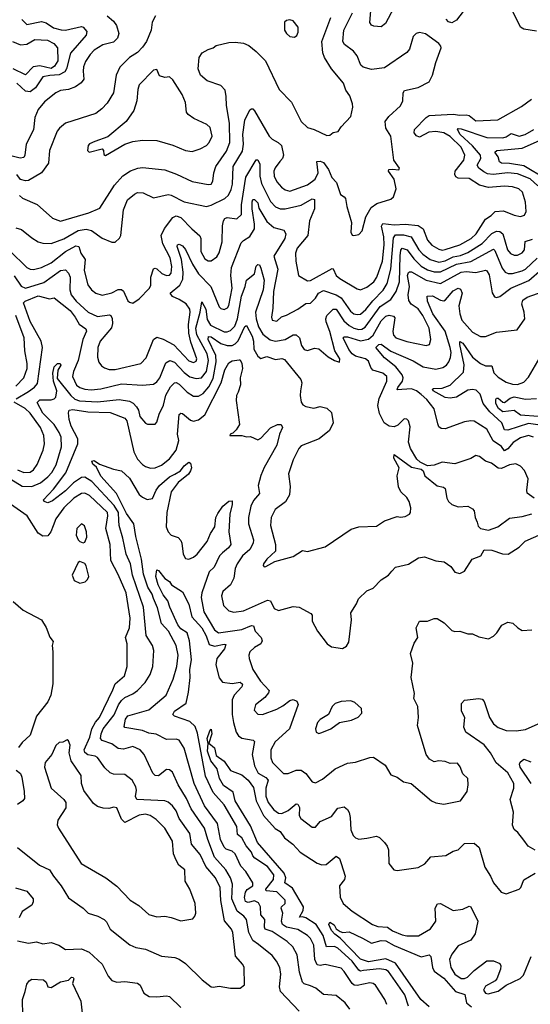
# Model space of a CAD drawing. Extents: x 1678759 to 1859541, y 384609 to 522867.
# Tile 279 of 466: x 1752360 to 1755545, y 501506 to 507651. Entities that reach past the tile are written whole.
import ezdxf

# ---------------------------------------------------------------- set-up
doc = ezdxf.new("R2010")
doc.units = 0

msp = doc.modelspace()

# ---------------------------------------------------------------- linework, layer by layer
at = {"layer": '0CON20XD'}
for points in [[(1754694.5, 507725), (1754642.9, 507627.1), (1754615, 507607.5), (1754570, 507610), (1754555, 507616.7), (1754543.5, 507633.5), (1754557.2, 507782.8)], [(1752905, 507675.4), (1752945, 507641.5), (1752964.1, 507615), (1752978, 507565), (1752970.4, 507535), (1752945, 507510.3), (1752878.8, 507495), (1752825, 507461.4), (1752798.9, 507435), (1752769.2, 507390.8), (1752756.8, 507356.8), (1752755, 507330), (1752759.8, 507280.2), (1752743.4, 507256.6), (1752707.4, 507232.6), (1752665, 507215.6), (1752615, 507210), (1752584.7, 507195.3), (1752515, 507138.5), (1752475, 507091.4), (1752455, 507040), (1752445.3, 506964.7), (1752399.1, 506875), (1752391.4, 506805), (1752385, 506791.5), (1752363.3, 506786.7), (1752295, 506804.2)], [(1752335, 506352.1), (1752370.9, 506340.9), (1752435, 506288.9), (1752475, 506264.5), (1752505, 506255.5), (1752555, 506254.6), (1752635, 506283.4), (1752725, 506334.8), (1752773.8, 506343.8), (1752807.1, 506335), (1752875, 506288.1), (1752935, 506262), (1752955, 506262.5), (1752981.7, 506288.3), (1752990, 506305), (1753006.6, 506465), (1753032.7, 506527.3), (1753075, 506563.1), (1753095, 506572.2), (1753129.6, 506569.6), (1753195, 506538.9), (1753285, 506559.7), (1753305, 506555.9), (1753385, 506513.6), (1753525, 506484.6), (1753555, 506493.3), (1753638.5, 506535), (1753663, 506557), (1753678.5, 506591.5), (1753686.9, 506625), (1753691.5, 506735), (1753749.3, 506830.7), (1753756.5, 506873.5), (1753752.7, 506935), (1753765.3, 507024.7), (1753795, 507089.2), (1753805, 507095.5), (1753815, 507094.2), (1753825, 507082), (1753915.3, 506925), (1753935, 506905.9), (1753973.3, 506885), (1753992.1, 506865), (1754004.6, 506805), (1753998.8, 506785), (1753983.6, 506766.4), (1753952.8, 506727.2), (1753945.8, 506705), (1753946.5, 506675), (1753965, 506638.5), (1753992.1, 506605), (1754015, 506588.5), (1754045, 506582), (1754155, 506620), (1754203.6, 506655), (1754221.3, 506695), (1754214.5, 506765.5), (1754235, 506768.9), (1754255, 506760.5), (1754286.1, 506716.1), (1754307.1, 506667.1), (1754336.2, 506635), (1754360.6, 506560.6), (1754385, 506546.2), (1754391.4, 506535), (1754400, 506485), (1754430, 506385), (1754426, 506325), (1754435, 506306.7), (1754445, 506303.8), (1754475, 506311.2), (1754496.4, 506333.6), (1754518.6, 506421.4), (1754551.5, 506478.5), (1754586.9, 506503.1), (1754675, 506531.2), (1754691.2, 506545), (1754707.5, 506595), (1754696.2, 506655), (1754660, 506705), (1754663, 506717), (1754685, 506718.9), (1754725, 506714.2), (1754730, 506725), (1754693.1, 506775), (1754674.6, 506924.6), (1754643.8, 506975), (1754639.1, 507015), (1754662.7, 507047.3), (1754736.2, 507113.8), (1754750, 507145), (1754752, 507195), (1754760.6, 507209.4), (1754845, 507227.1), (1754915, 507264), (1754934.5, 507305), (1754955.4, 507384.6), (1754990, 507475), (1754988, 507485), (1754975, 507502), (1754892.1, 507562.1), (1754855, 507570.8), (1754833.3, 507565), (1754815, 507546.7), (1754792.5, 507467.5), (1754775, 507446.7), (1754635, 507351.1), (1754555, 507341.1), (1754502, 507355), (1754488.2, 507368.2), (1754465.4, 507425), (1754442.5, 507455), (1754386.1, 507496.1), (1754375.9, 507515), (1754382.9, 507585), (1754436.7, 507695)], [(1753206.5, 507675), (1753185.6, 507635), (1753180.5, 507585), (1753150.5, 507515), (1753125, 507479.5), (1753095, 507446.4), (1753045.2, 507414.8), (1752985, 507355.7), (1752962.1, 507305), (1752944.5, 507195), (1752905, 507130.6), (1752872.2, 507095), (1752835, 507066.5), (1752645, 507004.5), (1752607.8, 506975), (1752594.2, 506955.7), (1752546, 506835), (1752538.5, 506755), (1752495, 506695.5), (1752415, 506647.1), (1752395, 506645.7), (1752364.4, 506654.4), (1752341.4, 506685)], [(1755127.1, 507702.9), (1755085, 507648.2), (1755055, 507632.1), (1755035, 507638.2), (1755019.6, 507655)], [(1755585, 507578.9), (1755505, 507592.5), (1755485, 507604.5), (1755435, 507706.9)], [(1752372.6, 507652.6), (1752405, 507622.1), (1752495, 507640.5), (1752525, 507631.9), (1752570.3, 507600.3), (1752618, 507588), (1752645, 507585.9), (1752745, 507608.1), (1752754.8, 507604.8), (1752777.9, 507577.9), (1752773.4, 507555), (1752677.4, 507442.6), (1752651.3, 507345), (1752640.5, 507325), (1752605, 507306.4), (1752547.6, 507302.4), (1752505, 507294), (1752458.8, 507225), (1752425, 507200.8), (1752395.8, 507205.8), (1752342.5, 507255)], [(1752615, 506394.6), (1752792, 506445), (1752860.6, 506475), (1752952, 506618), (1753003.2, 506676.8), (1753051.2, 506708.8), (1753095.9, 506724.1), (1753125, 506728.2), (1753265, 506714.6), (1753337.8, 506687.8), (1753435, 506640.9), (1753535, 506621.9), (1753555, 506624.3), (1753565, 506642.5), (1753570.4, 506695), (1753582.7, 506735), (1753649.5, 506830.5), (1753671.5, 506885), (1753668.9, 507005), (1753648.9, 507115), (1753648.5, 507171.5), (1753640.7, 507210.7), (1753615, 507240), (1753529.8, 507269.8), (1753486.9, 507305), (1753472.2, 507345), (1753480, 507415), (1753498.8, 507445), (1753534.6, 507465.4), (1753566.2, 507475), (1753585, 507489.2), (1753665, 507508.5), (1753705, 507511.5), (1753755, 507504), (1753789.3, 507489.3), (1753835, 507453.6), (1753892.5, 507395), (1753979.2, 507215), (1754055, 507135.8), (1754115.6, 507015), (1754155, 506978.5), (1754196.1, 506966.1), (1754275, 506928.6), (1754295, 506930.8), (1754315, 506948), (1754345.7, 506954.3), (1754365, 506983.3), (1754425, 507046.7), (1754437.8, 507105), (1754436.2, 507126.2), (1754419.4, 507175), (1754395, 507211.2), (1754379.4, 507255), (1754305, 507344.3), (1754261.8, 507415), (1754250.7, 507445), (1754244.7, 507515), (1754300, 507665)], [(1754075, 507542.5), (1754088.3, 507551.7), (1754097.3, 507572.7), (1754097.1, 507605), (1754065, 507643.8), (1754045, 507650), (1754025, 507646), (1754011.2, 507635), (1754011.2, 507585), (1754023.3, 507565), (1754045, 507546.2), (1754075, 507542.5)], [(1752315.5, 507515), (1752364.8, 507494.8), (1752405, 507497.6), (1752455, 507528), (1752532.8, 507522.8), (1752571.8, 507501.8), (1752595.6, 507475), (1752598.3, 507395), (1752577.8, 507362.2), (1752555, 507346.9), (1752485, 507363.3), (1752443.1, 507356.9), (1752395, 507306.1), (1752319.7, 507345)], [(1752895, 506803.3), (1753015, 506874.4), (1753065, 506890.6), (1753125, 506900), (1753215, 506896.5), (1753315, 506867.8), (1753395, 506834.4), (1753435, 506828.1), (1753485, 506844.4), (1753525, 506866.9), (1753541.1, 506885), (1753560, 506925), (1753547.6, 506977.6), (1753526.8, 506996.8), (1753445.4, 507035.4), (1753410.4, 507060.4), (1753401.1, 507075), (1753393.3, 507135), (1753373.8, 507185), (1753315.3, 507275.3), (1753295, 507294.2), (1753265, 507290), (1753231.7, 507301.7), (1753215, 507340), (1753195, 507335.8), (1753105.5, 507245), (1753097.1, 507215), (1753091.1, 507145), (1753071.2, 507085), (1753023.1, 507015), (1752909.6, 506920.4), (1752828.3, 506891.7), (1752795, 506875.7), (1752786, 506865), (1752782, 506835), (1752793.3, 506825), (1752875, 506846.2), (1752883.3, 506835), (1752885, 506810), (1752895, 506803.3)], [(1754167.9, 506395), (1754158.2, 506305), (1754090.7, 506225), (1754079.6, 506195), (1754081.8, 506145), (1754100, 506055), (1754155, 506021.8), (1754174, 506024), (1754308.2, 506098.2), (1754315, 506095.8), (1754335, 506055.6), (1754356.1, 506036.1), (1754465, 505970.6), (1754485, 505964.4), (1754525, 505981.8), (1754569.2, 506015), (1754587, 506045), (1754622.5, 506145), (1754633.4, 506246.6), (1754631.4, 506295), (1754616.6, 506363.4), (1754625, 506380), (1754695, 506371.3), (1754765, 506375.3), (1754846.8, 506366.8), (1754876, 506346), (1754904.4, 506274.4), (1754931.2, 506245), (1754975, 506219.1), (1754995, 506213.2), (1755015, 506216.9), (1755105, 506246.6), (1755176.1, 506285), (1755207.1, 506315), (1755265, 506406.9), (1755301.9, 506428.1), (1755326.1, 506453.9), (1755378.5, 506458.5), (1755445, 506431.9), (1755485, 506422.9), (1755508.7, 506431.3), (1755520, 506455), (1755515, 506512.5), (1755496.5, 506575), (1755474.7, 506594.7), (1755435, 506607.6), (1755385, 506611.2), (1755285, 506603.6), (1755229.1, 506619.1), (1755165, 506660.8), (1755095, 506662.8), (1755080.1, 506670.1), (1755073.9, 506685), (1755076.5, 506705), (1755131.2, 506775), (1755136.6, 506805), (1755114.7, 506855), (1755045, 506921.6), (1755005, 506944.4), (1754955, 506954.4), (1754911.7, 506948.3), (1754855, 506917.9), (1754835, 506925.6), (1754821.5, 506945), (1754823.3, 506965), (1754895, 507040), (1754915, 507053.4), (1755065, 507061.7), (1755105, 507054.8), (1755145, 507057.1), (1755165, 507052.5), (1755205, 507020.3), (1755343.3, 507026.7), (1755490.9, 507109.1), (1755552.2, 507155)], [(1755591.8, 506615), (1755545, 506658.2), (1755465, 506689.8), (1755405.7, 506695.7), (1755314, 506684), (1755278.8, 506688.8), (1755255, 506701.1), (1755224.6, 506725), (1755213.6, 506743.6), (1755237.2, 506785), (1755235.3, 506805), (1755185, 506863.4), (1755107.1, 506935), (1755090.9, 506965), (1755095, 506972.5), (1755115, 506969.4), (1755275, 506915.2), (1755375, 506914.4), (1755395, 506919.4), (1755425, 506940), (1755475, 506924.8), (1755514.4, 506935), (1755566.7, 506965)], [(1755645, 506655.2), (1755505, 506738.3), (1755416.2, 506753.8), (1755365, 506755.5), (1755352.5, 506765), (1755343.9, 506795), (1755323.3, 506825), (1755337.5, 506835), (1755495, 506848.5), (1755602.2, 506897.8)], [(1752299.1, 506209.1), (1752405, 506103.8), (1752425, 506093.2), (1752445, 506092), (1752495, 506105.3), (1752555, 506134.3), (1752644.6, 506205.4), (1752709.7, 506240.3), (1752729.2, 506235), (1752740.8, 506195), (1752768, 506155), (1752762, 506085), (1752785, 505996.2), (1752808.1, 505965), (1752835, 505944.5), (1752875, 505932.2), (1752934.1, 505945.9), (1752975, 505967.1), (1752995, 505966.5), (1753006.5, 505956.5), (1753035, 505897.5), (1753045, 505887.5), (1753065, 505881.4), (1753105, 505909.2), (1753170.5, 505975), (1753177.3, 505995), (1753176.8, 506045), (1753195, 506096), (1753205, 506100.8), (1753215, 506095.8), (1753246.6, 506066.6), (1753275, 506053.8), (1753293.8, 506056.2), (1753305, 506070), (1753308.7, 506111.3), (1753298, 506165), (1753251.7, 506251.7), (1753242, 506305), (1753262.5, 506347.5), (1753315, 506416.4), (1753335, 506426.2), (1753365, 506417.5), (1753432.9, 506345), (1753483.1, 506303.1), (1753489.3, 506285), (1753490, 506205), (1753515, 506158.6), (1753535, 506145.7), (1753555, 506145.7), (1753589.2, 506170.8), (1753603.8, 506196.2), (1753622.1, 506265), (1753624, 506365), (1753630.8, 506395), (1753640.4, 506409.6), (1753655, 506417.3), (1753715, 506408.8), (1753742.5, 506435), (1753743.4, 506495), (1753771, 506669), (1753835, 506776), (1753845, 506776), (1753858.7, 506748.7), (1753858, 506675), (1753869.3, 506629.3), (1753925, 506517.1), (1753955, 506483.9), (1753985, 506470.9), (1754015, 506470.6), (1754116, 506494), (1754185, 506533.3), (1754198.2, 506528.2), (1754198.8, 506471.2), (1754167.9, 506395)], [(1752325, 506051.8), (1752368.3, 505988.3), (1752396.2, 505976.2), (1752509.2, 506010.8), (1752615, 506085.9), (1752645, 506090.9), (1752665, 506068.2), (1752675.2, 506045.2), (1752671.9, 505965), (1752681, 505935), (1752712.5, 505895), (1752785.9, 505825.9), (1752845, 505797.8), (1752919.7, 505809.7), (1752928.2, 505805), (1752936.2, 505786.2), (1752939.2, 505755), (1752932.6, 505727.4), (1752862.5, 505645), (1752846.8, 505605), (1752845.3, 505545), (1752853.5, 505513.5), (1752870.2, 505490.2), (1752888.3, 505478.3), (1752918.7, 505468.7), (1752955, 505468.1), (1753115, 505505.4), (1753149.4, 505540.6), (1753195, 505654.2), (1753215, 505669.1), (1753255, 505657.8), (1753321.2, 505621.2), (1753415, 505521.1), (1753445, 505512.5), (1753460.3, 505519.7), (1753464.6, 505535), (1753427.7, 505637.7), (1753414.2, 505695), (1753412, 505748), (1753424, 505825), (1753422, 505845), (1753397.9, 505877.9), (1753355.4, 505905), (1753313.6, 505923.6), (1753297.5, 505945), (1753358.5, 505995), (1753377.8, 506032.2), (1753380.2, 506075), (1753369.3, 506155), (1753341.1, 506235), (1753343.2, 506246.8), (1753355, 506250), (1753375, 506239.1), (1753395, 506216.5), (1753436.9, 506125), (1753474.9, 506064.9), (1753551.3, 505985), (1753605, 505858.1), (1753615, 505847.8), (1753635, 505842.1), (1753656.9, 505853.1), (1753665, 505868), (1753686.3, 505975), (1753677.2, 506055), (1753680.8, 506105), (1753741.5, 506258.5), (1753755.9, 506274.1), (1753795, 506297.5), (1753824.3, 506345), (1753825.2, 506375), (1753809.7, 506470.3), (1753809.5, 506515), (1753815, 506529.5), (1753825, 506530), (1753845, 506507.5), (1753852.2, 506475), (1753901.9, 506391.9), (1753945, 506354.1), (1754007.5, 506337.5), (1754020, 506315), (1754013.2, 506285), (1753944.7, 506175.3), (1753969.4, 506095), (1753942.5, 505955), (1753939.3, 505850.7), (1753930.5, 505795), (1753935.6, 505775.6), (1753965, 505770.6), (1753993.2, 505796.8), (1754025, 505806.7), (1754095, 505845.4), (1754145, 505880.8), (1754175, 505881.8), (1754205, 505913.1), (1754224.8, 505945.2), (1754255, 505960.3), (1754333.2, 505933.2), (1754364.7, 505915), (1754422.6, 505832.6), (1754445, 505814.7), (1754465, 505810.3), (1754485, 505813.8), (1754518.3, 505841.7), (1754562.7, 505897.3), (1754627.2, 505962.8), (1754652.7, 506005), (1754675.8, 506094.2), (1754691, 506289), (1754705, 506309.3), (1754755, 506307.5), (1754802.1, 506295), (1754849.5, 506215), (1754875, 506187.8), (1754921.5, 506155), (1754975, 506137.3), (1755015, 506145.4), (1755065, 506170.9), (1755110.5, 506179.5), (1755155, 506199.2), (1755245, 506255.2), (1755305, 506316.4), (1755335, 506331.8), (1755355, 506329.8), (1755374.2, 506315), (1755403.4, 506215), (1755422.8, 506192.8), (1755445, 506182.3), (1755465, 506181.1), (1755495, 506196.4), (1755509.3, 506215), (1755513.1, 506266.9), (1755558.3, 506281.7)], [(1752357.5, 506555), (1752376.4, 506536.4), (1752467.6, 506497.6), (1752565, 506411.8), (1752615, 506394.6)], [(1752337.3, 505285), (1752415, 505330.6), (1752452.1, 505357.9), (1752469.7, 505380.3), (1752502.7, 505605), (1752493.3, 505645), (1752425, 505768.2), (1752383.1, 505885), (1752392.9, 505895), (1752475, 505928.5), (1752545, 505909.4), (1752575, 505915.6), (1752675, 505836.7), (1752705, 505793.9), (1752731.7, 505751.7), (1752772.7, 505722.7), (1752776.6, 505706.6), (1752754.3, 505655), (1752724.3, 505525), (1752695.3, 505455), (1752689.6, 505425), (1752715, 505370.7), (1752735, 505355.8), (1752765, 505345.7), (1752805, 505341.9), (1752865, 505346.5), (1752995, 505378.1), (1753125, 505370.3), (1753195, 505376.8), (1753215, 505390), (1753233.4, 505415), (1753271.3, 505508.7), (1753295.4, 505524.6), (1753325, 505514.2), (1753385, 505449.3), (1753421.8, 505421.8), (1753461.3, 505411.3), (1753493.5, 505416.5), (1753526.1, 505455), (1753537.9, 505525), (1753530.1, 505565), (1753491.9, 505635), (1753464.9, 505684.9), (1753459.2, 505725), (1753486.1, 505825), (1753495, 505890), (1753521.9, 505845), (1753529.9, 505779.9), (1753549.7, 505745), (1753635, 505703.4), (1753655, 505702.7), (1753675, 505710.9), (1753701.6, 505738.4), (1753719.1, 505785), (1753744.1, 505925.9), (1753767.4, 505985), (1753775.2, 506024.8), (1753823.9, 506065), (1753835, 506113.8), (1753845, 506123.1), (1753855, 506120.8), (1753865, 506101.4), (1753885.2, 506025), (1753877.7, 505965), (1753830.7, 505825), (1753834.1, 505785), (1753850.2, 505735), (1753877.5, 505687.5), (1753922.7, 505652.7), (1753955, 505645.6), (1754015.5, 505655), (1754065, 505684.1), (1754085, 505683.3), (1754105.2, 505665.2), (1754118, 505618), (1754135, 505592.2), (1754155, 505587.5), (1754199.8, 505600.2), (1754225, 505597.8), (1754285, 505546.2), (1754323.2, 505523.2), (1754355.7, 505514.3), (1754356.4, 505535), (1754325.5, 505585.5), (1754293.9, 505705), (1754271.2, 505765), (1754269, 505785), (1754275.2, 505804.8), (1754315, 505845.4), (1754335, 505845.4), (1754382.4, 505772.4), (1754415, 505743), (1754445, 505725.2), (1754475, 505716.8), (1754495, 505718.9), (1754515, 505731.6), (1754608.5, 505861.5), (1754674.8, 505905.1), (1754708.3, 505955), (1754728.3, 506015), (1754733.2, 506176.8), (1754738.1, 506211.9), (1754746.7, 506225), (1754776.8, 506215), (1754819.1, 506159.1), (1754865, 506112.4), (1754905, 506089.3), (1754945, 506076.5), (1754985, 506077.8), (1755084.3, 506125.7), (1755175, 506142.6), (1755315, 506219.7), (1755325, 506210.9), (1755369.8, 506099.8), (1755389.5, 506075), (1755407.3, 506067.2), (1755435, 506067), (1755495, 506084), (1755515.3, 506095), (1755587.6, 506162.4)], [(1755568.9, 504665), (1755526.6, 504696.6), (1755523.6, 504715), (1755531.6, 504785), (1755508.6, 504838.6), (1755485, 504863.6), (1755455, 504878.5), (1755415, 504872.5), (1755365, 504850.8), (1755345, 504851.2), (1755303.3, 504883.3), (1755265, 504895.6), (1755228.8, 504925), (1755205, 504932), (1755175, 504912), (1755075, 504879.2), (1754995, 504888.6), (1754945, 504870), (1754905, 504866.2), (1754858.8, 504888.8), (1754837.8, 504907.8), (1754797.5, 504975), (1754786, 505015), (1754795, 505110), (1754785, 505147.5), (1754775, 505157.5), (1754759.3, 505160.7), (1754719.3, 505120.7), (1754695, 505110), (1754665, 505114.3), (1754634.6, 505134.6), (1754605, 505194), (1754594.2, 505244.2), (1754603.3, 505286.7), (1754651.2, 505395), (1754649.6, 505425), (1754625.7, 505445), (1754563.4, 505463.4), (1754549.6, 505479.6), (1754535, 505519.1), (1754516.2, 505535), (1754455, 505552), (1754435, 505564.8), (1754412.6, 505592.6), (1754378.5, 505665), (1754385, 505672.1), (1754405, 505671.3), (1754485, 505647.3), (1754535, 505657.1), (1754565, 505681.9), (1754615, 505771.1), (1754645, 505800.3), (1754665, 505806.2), (1754691.5, 505801.5), (1754701.1, 505791.1), (1754688, 505705), (1754692.4, 505682.4), (1754707.1, 505665), (1754775, 505642), (1754895, 505617.1), (1754915.8, 505625), (1754925.4, 505655.4), (1754913.8, 505725), (1754875.7, 505805), (1754845, 505846.1), (1754802.5, 505875), (1754787.8, 505897.8), (1754784.4, 505934.4), (1754792.5, 505985), (1754780.2, 506055), (1754785, 506073.5), (1754792, 506078), (1754805, 506077.4), (1754895.8, 506025.8), (1754985, 506004.4), (1755115, 506075.5), (1755145, 506079.8), (1755205, 506073.8), (1755265, 506088.2), (1755275, 506083.1), (1755287.9, 506057.9), (1755306.7, 505946.7), (1755322.3, 505922.3), (1755335, 505918), (1755355, 505924), (1755423.4, 505976.6), (1755535.7, 506024.3), (1755618.1, 506095)], [(1755565, 505046.2), (1755535, 505055.7), (1755485, 505041.5), (1755438.2, 505011.8), (1755405, 504972.9), (1755385, 504961.2), (1755365, 504987.2), (1755312.9, 505022.9), (1755275, 505095.5), (1755195, 505144.5), (1755175, 505147.5), (1755135, 505140.9), (1755015, 505098.5), (1754989.1, 505099.1), (1754975, 505110.8), (1754968.1, 505128.1), (1754945, 505222.2), (1754899.9, 505279.9), (1754865, 505312.5), (1754835, 505334.8), (1754805, 505346.7), (1754715, 505341.2), (1754717.9, 505355), (1754747.4, 505395), (1754751.2, 505415), (1754745.6, 505435), (1754707, 505485), (1754635, 505540.4), (1754582.5, 505605), (1754600.9, 505625), (1754615, 505627.1), (1754675, 505583.4), (1754815, 505521.1), (1754877.1, 505485), (1754955, 505470), (1754999.1, 505480.9), (1755022.5, 505495), (1755037.9, 505515), (1755047.7, 505542.2), (1755051.4, 505575), (1755045.9, 505605), (1755015, 505706.2), (1754938, 505815), (1754904.2, 505895), (1754902.5, 505925), (1754935, 505927.9), (1754985, 505901.1), (1755005, 505897.3), (1755016.8, 505903.2), (1755065, 505958.7), (1755095, 505975.4), (1755109.2, 505969.2), (1755120, 505945), (1755100, 505865), (1755105.7, 505815), (1755119.2, 505775), (1755185, 505700.5), (1755234.6, 505674.6), (1755265, 505672.9), (1755335, 505701.9), (1755464.1, 505715.9), (1755511.4, 505785), (1755507.8, 505825), (1755492.3, 505875), (1755499.6, 505900.4), (1755525, 505920.3), (1755625, 505955.5)], [(1752336.2, 505363.8), (1752385.8, 505415), (1752406.3, 505475), (1752407.2, 505505), (1752390.7, 505585), (1752387.1, 505665), (1752335.4, 505805.4)], [(1752303.6, 504783.6), (1752375, 504739.4), (1752435, 504737.1), (1752489.8, 504760.2), (1752535, 504797.8), (1752559.8, 504825), (1752586.5, 504873.5), (1752620.8, 504985), (1752618.8, 505045), (1752605.2, 505075), (1752575.7, 505125.7), (1752504.5, 505194.5), (1752468.5, 505261.5), (1752485, 505277.7), (1752555, 505278.2), (1752575, 505284.7), (1752584.6, 505295), (1752590.5, 505335), (1752571, 505395), (1752565.4, 505445), (1752575, 505483.8), (1752595, 505505.8), (1752612.5, 505505), (1752615.7, 505495), (1752597.2, 505462.8), (1752592.7, 505412.7), (1752678.4, 505305), (1752702.7, 505282.7), (1752733.4, 505273.4), (1752845, 505265.9), (1752980.9, 505280.9), (1753045, 505271.2), (1753068.6, 505258.6), (1753089.3, 505235), (1753101.3, 505215), (1753109.5, 505175), (1753145, 505133.8), (1753157.3, 505127.3), (1753204.2, 505125.8), (1753215, 505138.8), (1753229.8, 505190.2), (1753257.3, 505245), (1753272.1, 505307.9), (1753300.7, 505359.3), (1753325, 505385.5), (1753335, 505386.9), (1753355, 505376.6), (1753405, 505326), (1753445, 505300.9), (1753475, 505300.8), (1753505, 505318.1), (1753539.5, 505360.5), (1753567.3, 505412.7), (1753586.4, 505515), (1753584.4, 505555), (1753536.2, 505655), (1753537, 505673), (1753555, 505672.5), (1753615, 505629.7), (1753655, 505616.9), (1753685, 505618), (1753705, 505628.1), (1753723, 505647), (1753765, 505735.7), (1753775, 505742.9), (1753809.2, 505675), (1753817.7, 505645), (1753820.8, 505595), (1753845, 505551.9), (1753865, 505535.7), (1753901.4, 505548.6), (1753955, 505531.3), (1753995, 505536.8), (1754010.8, 505530.7), (1754114.4, 505405), (1754120, 505385), (1754111.3, 505335), (1754109.4, 505305), (1754116.8, 505265), (1754126.5, 505246.5), (1754145, 505236.2), (1754195, 505227.3), (1754235, 505237.8), (1754275, 505227.5), (1754305, 505200), (1754315.7, 505135), (1754292, 505088), (1754228.8, 505035), (1754115, 504990.8), (1754100.6, 504975), (1754065, 504903.8), (1754037.3, 504817.3), (1754047.8, 504737.8), (1754043.3, 504685), (1754017.6, 504642.4), (1753953.3, 504595), (1753929.1, 504545), (1753924.6, 504495), (1753956.5, 504375), (1753955.6, 504334.4), (1753902.5, 504285), (1753880, 504255), (1753878.8, 504245), (1753885, 504236.7), (1753895, 504237.5), (1753951.1, 504268.9), (1754065, 504300.5), (1754125, 504338)], [(1755592, 505122), (1755535, 505130.6), (1755405, 505088.8), (1755385, 505090.6), (1755367, 505135), (1755293.4, 505203.4), (1755251.7, 505255), (1755231.6, 505315), (1755208, 505338), (1755185, 505343.7), (1755155, 505338.9), (1755085, 505295.4), (1755045, 505289.2), (1755015, 505293.2), (1754938.5, 505335), (1754934.4, 505345), (1754940.6, 505349.4), (1754995, 505351.3), (1755045, 505370.6), (1755129, 505451), (1755133.5, 505496.5), (1755105.4, 505624.6), (1755105, 505642.5), (1755125, 505631.5), (1755185, 505545.4), (1755235, 505505.3), (1755265, 505490.7), (1755305, 505490.6), (1755317.2, 505447.2), (1755345, 505419.7), (1755395, 505389.4), (1755435, 505376.7), (1755465, 505374.7), (1755505, 505389.3), (1755535, 505420.9), (1755620.9, 505569.1)], [(1752979, 504525), (1752975.1, 504575), (1752950, 504620), (1752809.8, 504769.8), (1752765.2, 504795.2), (1752745, 504792.9), (1752695, 504760), (1752645, 504709.8), (1752565, 504647.3), (1752535, 504636.5), (1752512.5, 504645), (1752508, 504655), (1752569.7, 504720.3), (1752647.1, 504822.9), (1752722.5, 505005), (1752722.7, 505035), (1752681.1, 505115), (1752667.6, 505155), (1752663.1, 505196.9), (1752667.8, 505215), (1752691.5, 505218.5), (1752785, 505203.2), (1752925, 505200.4), (1753015, 505163.8), (1753027.1, 505147.1), (1753071.8, 504955), (1753095, 504908.1), (1753125, 504875.5), (1753145, 504862.7), (1753175, 504853.1), (1753205, 504854.4), (1753245, 504871.4), (1753295, 504910.5), (1753335.9, 504965), (1753351.8, 505025), (1753344.7, 505064.7), (1753355, 505187.5), (1753365, 505195.5), (1753375, 505192.7), (1753425, 505151.2), (1753445, 505145.4), (1753475, 505154.1), (1753515, 505184.2), (1753616, 505385), (1753638.7, 505465), (1753665, 505508.6), (1753685, 505521.9), (1753728.8, 505528.8), (1753735, 505527.5), (1753745.6, 505505), (1753749.2, 505475), (1753735.4, 505415), (1753737.3, 505372.7), (1753722.8, 505327.2), (1753712.8, 505305), (1753709.4, 505275), (1753731.2, 505125), (1753709.4, 505090.6), (1753688.8, 505071.2), (1753672.5, 505065), (1753670, 505055), (1753745, 505056.7), (1753775, 505047.5), (1753800.7, 505050.7), (1753845, 505030), (1753865, 505040), (1753925, 505103.8), (1753967.5, 505125), (1753990, 505125), (1753999.2, 505105), (1753980, 505065), (1753963.8, 504995), (1753885, 504856.9), (1753863.8, 504806.2), (1753846.5, 504745), (1753856.4, 504695), (1753818.7, 504651.3), (1753801.1, 504615), (1753788, 504545), (1753787.1, 504505), (1753819.3, 504405), (1753817.2, 504385), (1753795, 504345.3), (1753750.6, 504305), (1753716, 504255), (1753704, 504225), (1753695.3, 504164.7), (1753674.4, 504125), (1753627.9, 504082.1), (1753618.8, 504055), (1753631.5, 503995), (1753665, 503962.1), (1753695, 503952.8), (1753755, 503960.7), (1753905, 504029.1), (1753925, 504023.6), (1753946.6, 503976.6), (1753975, 503962.9), (1754065, 503987.8), (1754102.5, 503985), (1754176.2, 503945), (1754183.8, 503935), (1754185, 503897.5), (1754216.7, 503835), (1754278.6, 503755), (1754305, 503736.7), (1754373.8, 503726.2), (1754399.3, 503740.7), (1754413.8, 503766.2), (1754428.8, 503905), (1754425, 503950), (1754461.2, 504005), (1754473.9, 504036.1), (1754525, 504086), (1754565, 504103.8), (1754615.7, 504154.3), (1754661.2, 504185), (1754681.2, 504208.8), (1754705, 504233.3), (1754785, 504254), (1754847.4, 504292.6), (1754885, 504298.9), (1754955, 504274.4), (1755008.5, 504268.5), (1755049.1, 504239.1), (1755075, 504202.9), (1755105, 504194.3), (1755135, 504210), (1755182.5, 504285), (1755235.9, 504304.1), (1755256.7, 504343.3), (1755305, 504339.6), (1755372.5, 504317.5), (1755406.7, 504315), (1755475, 504358.9), (1755512.5, 504397.5), (1755618.1, 504441.9)], [(1755595, 505173.8), (1755485, 505182.1), (1755445, 505212.5), (1755375, 505203.5), (1755346.2, 505225), (1755330, 505255), (1755329.5, 505280.5), (1755335, 505290), (1755345, 505289.1), (1755375, 505263.5), (1755385, 505261.8), (1755420.2, 505289.8), (1755445, 505297.1), (1755515, 505282.8), (1755585, 505287.1)], [(1752345, 504840.9), (1752385, 504825.3), (1752425, 504827.5), (1752445, 504841.5), (1752469.1, 504875), (1752505.3, 504965), (1752513.4, 505005), (1752509.4, 505055), (1752489.8, 505105), (1752425, 505196.3), (1752394.3, 505224.3), (1752326.1, 505265)], [(1754125, 504338), (1754155, 504332), (1754265, 504362), (1754427.7, 504472.3), (1754475, 504485.7), (1754585, 504490.8), (1754635.9, 504524.1), (1754715, 504551.2), (1754735.9, 504545.9), (1754765, 504550.6), (1754790.8, 504565), (1754797.1, 504575), (1754799.2, 504605), (1754788.8, 504645), (1754775, 504668.8), (1754736.7, 504705), (1754723.3, 504735), (1754713.8, 504805), (1754726.2, 504855), (1754694.4, 504915), (1754695, 504938), (1754805, 504858.8), (1754865, 504846.7), (1754876.1, 504836.1), (1754886.7, 504805), (1754965, 504741.2), (1755004.1, 504734.1), (1755015, 504726.2), (1755025.6, 504665.6), (1755036, 504645), (1755056.2, 504625), (1755095, 504611.4), (1755155, 504614.2), (1755185, 504598), (1755194.2, 504585), (1755200.5, 504545), (1755214.7, 504514.7), (1755220.9, 504490.9), (1755234.4, 504475), (1755285, 504465.3), (1755343.7, 504486.3), (1755415, 504539.4), (1755495, 504549.5), (1755555, 504567.5)], [(1754419.2, 501475), (1754390, 501515), (1754335, 501560), (1754255, 501566.9), (1754207.4, 501607.4), (1754175, 501620.9), (1754135, 501633.1), (1754123.1, 501645), (1754106.3, 501706.3), (1754091.6, 501815), (1754064.5, 501865), (1754028.2, 501898.2), (1753935, 501959.5), (1753891.8, 501975), (1753886.4, 501986.4), (1753889.3, 502035), (1753864.8, 502064.8), (1753861.4, 502115), (1753849.1, 502139.1), (1753825, 502150.9), (1753785, 502141.8), (1753767.8, 502147.8), (1753762.9, 502172.9), (1753767.5, 502205), (1753778, 502222), (1753813.2, 502245), (1753813.6, 502265), (1753770.4, 502335), (1753738.8, 502368.8), (1753704, 502445), (1753685, 502462.7), (1753648.1, 502475), (1753636.1, 502486.1), (1753613, 502535), (1753594.1, 502634.1), (1753513.1, 502745), (1753448.7, 502885), (1753385.4, 503105), (1753355, 503154.3), (1753335, 503160.9), (1753275, 503159.2), (1753211.1, 503191.1), (1753165, 503198.9), (1753125, 503215.3), (1753015, 503233.2), (1753010.5, 503240.5), (1753019.3, 503285), (1753033.7, 503306.3), (1753165, 503344.1), (1753274.1, 503435.9), (1753316.6, 503535), (1753340, 503615), (1753348.8, 503685), (1753335.8, 503745), (1753287.3, 503835), (1753245, 503883.1), (1753220, 503980), (1753195, 504038.6), (1753186.2, 504066.2), (1753159.3, 504109.3), (1753131.6, 504191.6), (1753120.1, 504285), (1753084.3, 504425), (1753071.6, 504505), (1753025, 504568.5), (1752962.9, 504695), (1752865, 504803.1), (1752838.6, 504858.6), (1752815, 504877.1), (1752809.2, 504895), (1752825, 504900.8), (1752857.3, 504877.3), (1752945, 504845.6), (1752995, 504835.8), (1753045, 504788.9), (1753105, 504687.9), (1753125, 504670.4), (1753155, 504656.5), (1753187.8, 504662.2), (1753210.6, 504715), (1753231.2, 504745), (1753295, 504798.7), (1753328.1, 504815), (1753363.2, 504835), (1753385, 504867.1), (1753415, 504888.8), (1753425, 504883.3), (1753430.8, 504855), (1753425.8, 504835), (1753411.9, 504815), (1753347.5, 504762.5), (1753305.5, 504704.5), (1753277.9, 504575), (1753274.1, 504485), (1753285, 504454.3), (1753305, 504433.5), (1753348.9, 504418.9), (1753365, 504400), (1753371.9, 504385), (1753379.6, 504315), (1753395, 504288.9), (1753415, 504284.5), (1753445, 504296.1), (1753466.7, 504315), (1753529.2, 504395), (1753550, 504445), (1753576.6, 504485), (1753582.8, 504545), (1753595, 504569.5), (1753627.9, 504615), (1753665, 504645.6), (1753685, 504648.8), (1753685.5, 504625.5), (1753670.5, 504565), (1753664.1, 504455), (1753677.3, 504375), (1753663.3, 504355), (1753625, 504324.7), (1753606.6, 504305), (1753573.1, 504235), (1753542.1, 504205), (1753495.8, 504075), (1753491.9, 504045), (1753508.3, 503955), (1753575, 503842.7), (1753600, 503825), (1753745, 503845.7), (1753805, 503870), (1753818.5, 503868.5), (1753829.7, 503835), (1753866.4, 503795), (1753871.8, 503775), (1753863.3, 503755), (1753825, 503733.6), (1753796.5, 503705), (1753789.1, 503685), (1753790.9, 503665), (1753813.8, 503595), (1753862.8, 503522.8), (1753915.7, 503465), (1753911.1, 503448.9), (1753889.1, 503420.9), (1753831.1, 503375), (1753822.6, 503342.6), (1753845, 503317.5), (1753875, 503315.6), (1753965, 503348.9), (1754000.5, 503369.5), (1754045, 503403.1), (1754065, 503408.6), (1754088.5, 503398.5), (1754096.4, 503376.4), (1754043.8, 503225), (1753953.3, 503145), (1753926.9, 503095), (1753926, 503045), (1753936.8, 503015), (1754005, 502946.7), (1754035, 502946.5), (1754085, 502967.5), (1754115, 502966.7), (1754145, 502947.1), (1754185, 502894.2), (1754205, 502888.6), (1754249.8, 502910.2), (1754328, 502975), (1754405, 503010.6), (1754455, 503017.8), (1754545, 503045.8), (1754567.7, 503047.7), (1754639.2, 502999.2), (1754675, 502937.5), (1754715, 502923.3), (1754754.1, 502894.1), (1754802.5, 502885), (1754930, 502775), (1754955, 502764.4), (1755005, 502755.6), (1755110, 502775), (1755150.8, 502835), (1755158.1, 502875), (1755155.8, 502915), (1755123.8, 502945), (1755107.7, 502987.7), (1755090.7, 503010.7), (1755045, 503008.8), (1755015, 503022), (1754975, 503025.8), (1754945, 503018.8), (1754915.6, 503035.6), (1754896, 503065), (1754842, 503245), (1754846.9, 503295), (1754843.1, 503365), (1754818.6, 503415), (1754822.9, 503445), (1754802.9, 503545), (1754811.9, 503635), (1754798.6, 503695), (1754820.6, 503759.4), (1754843.1, 503795), (1754833.5, 503855), (1754855, 503896.2), (1754905, 503897.5), (1754945.7, 503914.3), (1754964.3, 503914.3), (1755007.4, 503887.4), (1755055, 503839.2), (1755075, 503832.9), (1755105, 503835.6)], [(1752345.4, 502485.4), (1752484, 502375), (1752545, 502345.6), (1752569.5, 502305), (1752619.1, 502245), (1752665, 502170), (1752756, 502105), (1752786.2, 502075), (1752847, 502057), (1752886, 502035), (1752900.9, 502020.9), (1752924.6, 501974.6), (1753046.4, 501876.4), (1753085, 501859.5), (1753145, 501849.1), (1753245, 501807.1), (1753328, 501798), (1753355, 501788.5), (1753395, 501761.5), (1753499.1, 501659.1), (1753555, 501615.6), (1753567.4, 501612.6), (1753605, 501620), (1753675, 501606), (1753735, 501607.5), (1753762.5, 501627.5), (1753759.4, 501735), (1753751.4, 501755), (1753706.2, 501806.2), (1753689.3, 501955), (1753680.4, 501975), (1753637.3, 502027.3), (1753613.7, 502153.7), (1753611.1, 502235), (1753580.6, 502295), (1753521.6, 502365), (1753485, 502440), (1753432.4, 502505), (1753422.1, 502572.1), (1753355.2, 502665.2), (1753335, 502713.1), (1753313.5, 502745), (1753285, 502767.9), (1753265, 502775.4), (1753090.8, 502785), (1753082.9, 502802.9), (1753088.5, 502841.5), (1753085, 502863.8), (1753061.1, 502905), (1753015, 502940.5), (1752945, 502943.3), (1752925, 502950), (1752891, 502981), (1752845, 503046.2), (1752830, 503055), (1752785, 503062.3), (1752766.7, 503076.7), (1752762.8, 503095), (1752796.8, 503173.2), (1752810.3, 503225), (1752832.2, 503267.8), (1752857.4, 503295), (1752940.6, 503469.4), (1752955, 503505.4), (1753013.1, 503555), (1753030.3, 503615), (1753031.1, 503755), (1753020.4, 503795), (1753045.2, 503855), (1753048.9, 503915), (1753024, 504075), (1752975, 504187.8), (1752928.6, 504275), (1752923.2, 504375), (1752897.1, 504475), (1752910.5, 504555), (1752907.4, 504575), (1752795, 504682.4), (1752765, 504696.2), (1752745, 504694.7), (1752697.5, 504665), (1752634, 504605), (1752584.6, 504535), (1752567.6, 504492.4), (1752554.2, 504455.8), (1752535, 504430.8), (1752505, 504426.7), (1752475, 504445.8), (1752405.3, 504555), (1752282.4, 504642.4)], [(1752755, 504386.7), (1752765, 504390), (1752777.8, 504422.2), (1752776.7, 504455), (1752763.2, 504493.2), (1752745, 504504), (1752717.1, 504475), (1752712.9, 504435), (1752724.2, 504405), (1752735, 504393.8), (1752755, 504386.7)], [(1754103.3, 501463.2), (1753986.8, 501585), (1753980.4, 501615), (1753988.8, 501695), (1753982.1, 501735), (1753962.1, 501775), (1753935, 501810.6), (1753849.7, 501879.7), (1753815, 501904.6), (1753807, 501917), (1753789.1, 501955), (1753774.3, 502035), (1753758.2, 502055), (1753716.7, 502086.7), (1753682.3, 502165), (1753687.2, 502255), (1753674.3, 502295), (1753645.5, 502345.5), (1753574.8, 502425), (1753532.6, 502535), (1753513, 502605), (1753430.5, 502725), (1753401, 502791), (1753347.5, 502875), (1753313.1, 502955), (1753295, 502968.9), (1753275, 502971.1), (1753225, 502932.2), (1753205, 502933.5), (1753189.4, 502949.4), (1753135.4, 503065), (1753111.9, 503095), (1753065, 503114.6), (1753008.3, 503098.3), (1752975, 503101.8), (1752935, 503131.3), (1752875, 503152.3), (1752864.7, 503165), (1752868, 503195), (1752881, 503225), (1752948.4, 503311.6), (1752976, 503375), (1752995, 503402.9), (1753015, 503420.6), (1753065.7, 503444.3), (1753093.6, 503465), (1753142.2, 503515), (1753174.4, 503565), (1753189.5, 503615), (1753197.3, 503715), (1753188.5, 503745), (1753148.3, 503808.3), (1753131.5, 503985), (1753063.4, 504183.4), (1753050.2, 504255), (1753024.8, 504315), (1753003.8, 504415), (1752979.4, 504495), (1752979, 504525)], [(1752735, 504133.8), (1752768.3, 504141.7), (1752783.6, 504156.4), (1752790, 504175), (1752775, 504242.5), (1752765, 504257.5), (1752735, 504270), (1752725, 504262.5), (1752686.2, 504185), (1752700.5, 504150.5), (1752735, 504133.8)], [(1754650.9, 501505), (1754638.1, 501535), (1754580.5, 501625), (1754565, 501636.1), (1754545, 501640), (1754465, 501623.2), (1754447.5, 501625), (1754434, 501635), (1754385, 501711.1), (1754365, 501732.1), (1754265, 501753.8), (1754235, 501747.3), (1754215, 501752.5), (1754200.2, 501785), (1754193.8, 501875), (1754175, 501917.1), (1754155, 501936), (1754095, 501972.5), (1754025, 501988), (1753999.1, 502005), (1753992.8, 502025), (1754002.4, 502075), (1753990.9, 502105), (1753992.9, 502115), (1754016.5, 502135), (1754015.4, 502155), (1753965, 502208.6), (1753897.9, 502215), (1753895.2, 502225), (1753943.5, 502285), (1753944.4, 502315), (1753905, 502366), (1753827.1, 502417.1), (1753815, 502433.1), (1753806.5, 502455), (1753772, 502495), (1753745.2, 502545.2), (1753718.1, 502565), (1753714.7, 502615), (1753635, 502750.4), (1753567.7, 502827.7), (1753519, 502929), (1753468.9, 503198.9), (1753455, 503238.8), (1753421.4, 503271.4), (1753325, 503304.7), (1753315.5, 503315), (1753324.5, 503335), (1753397.3, 503385), (1753412.3, 503455), (1753422.6, 503545), (1753421.2, 503595), (1753432, 503655), (1753419.6, 503775), (1753404.5, 503824.5), (1753365, 503850.4), (1753347, 503875), (1753296.4, 503985), (1753284.1, 504025), (1753255, 504062.5), (1753222.9, 504125), (1753209.6, 504175), (1753215, 504216.7), (1753225, 504213.3), (1753265, 504164.2), (1753293.8, 504145), (1753306.7, 504125), (1753375, 504080), (1753415, 504002.5), (1753432.9, 503925), (1753495.1, 503855), (1753522.7, 503805), (1753542.3, 503752.3), (1753575, 503740.7), (1753635, 503754.4), (1753645, 503751.2), (1753638.4, 503725), (1753588.6, 503665), (1753583, 503625), (1753604.5, 503544.5), (1753625, 503517.3), (1753685, 503507.5), (1753735, 503517), (1753750.5, 503505), (1753745, 503486.5), (1753697.1, 503435), (1753685.9, 503405.9), (1753686, 503315), (1753693.3, 503265), (1753711.1, 503205), (1753725, 503180.9), (1753745, 503167.1), (1753815.5, 503155.5), (1753825.6, 503145.6), (1753809.6, 503065), (1753823.7, 502995), (1753847.8, 502947.8), (1753895, 502921.2), (1753908.9, 502905), (1753895.6, 502854.4), (1753894.8, 502805), (1753909.3, 502765), (1753945, 502718.7), (1753975, 502699.2), (1753995, 502696.2), (1754035, 502714.7), (1754083.6, 502756.4), (1754095, 502754.5), (1754105.3, 502735), (1754103.8, 502685), (1754113.1, 502665), (1754185, 502612.5), (1754205, 502612.5), (1754235, 502646.2), (1754305, 502677.1), (1754345, 502730.8), (1754385, 502738.1), (1754405, 502721.4), (1754415, 502703.8), (1754422.5, 502672.5), (1754425.4, 502595), (1754439.4, 502559.4), (1754455, 502544), (1754475, 502535.8), (1754525, 502542.5), (1754585, 502556.2), (1754605, 502546), (1754636.6, 502516.6), (1754653.1, 502493.1), (1754659.7, 502469.7), (1754662, 502385), (1754694.2, 502344.2), (1754715, 502340), (1754845, 502359.4), (1754887, 502383), (1754925, 502425.6), (1755017.5, 502435), (1755065, 502462), (1755095, 502470), (1755135, 502510), (1755195, 502512), (1755225.8, 502485), (1755261.1, 502361.1), (1755296.9, 502305), (1755315, 502264), (1755363.8, 502205), (1755393.8, 502196.2), (1755475, 502223.8), (1755485.5, 502234.5), (1755505, 502283.8), (1755575, 502324.4)], [(1752319.1, 504019.1), (1752381.2, 503965), (1752496, 503905), (1752525, 503856.7), (1752547.3, 503797.3), (1752569.3, 503769.3), (1752562, 503745), (1752566.9, 503705), (1752565.5, 503505.5), (1752554.6, 503435.4), (1752536, 503394), (1752465.5, 503304.5), (1752424.3, 503185), (1752375, 503140.8), (1752352.2, 503107.8)], [(1755105, 503835.6), (1755155, 503818), (1755185, 503818.6), (1755225, 503800), (1755285, 503786.7), (1755315, 503803.3), (1755335.7, 503824.3), (1755367.3, 503872.7), (1755405, 503892), (1755435.7, 503885.7), (1755466.7, 503855), (1755495, 503839.2), (1755555, 503843.3)], [(1754225, 503196), (1754245, 503202.9), (1754300, 503225), (1754355, 503264.2), (1754429.8, 503280.2), (1754472, 503298), (1754495, 503322.5), (1754491.2, 503351.2), (1754450.5, 503390.5), (1754425, 503399.4), (1754365.5, 503395.5), (1754327.6, 503382.4), (1754309.2, 503365), (1754285.4, 503314.6), (1754235, 503282.9), (1754218.6, 503265), (1754205.8, 503225), (1754208.8, 503205), (1754225, 503196)], [(1755575, 502468.1), (1755532.9, 502492.9), (1755505, 502531.1), (1755467.9, 502577.9), (1755445, 502597.1), (1755433.6, 502625), (1755441.5, 502705), (1755419.6, 502785), (1755442.3, 502855), (1755442.9, 502885), (1755405, 502951.5), (1755332.7, 503012.7), (1755297.5, 503075), (1755257.5, 503125), (1755142.5, 503205), (1755130, 503235), (1755136, 503295), (1755115.9, 503335.9), (1755116.2, 503383.8), (1755135, 503403.3), (1755225, 503414.4), (1755245, 503409.4), (1755258.2, 503395), (1755291.8, 503295), (1755315, 503256.9), (1755345, 503233.8), (1755395, 503214), (1755457.2, 503212.8), (1755515, 503221.4), (1755594.2, 503255.8)], [(1754785.9, 501495), (1754763.2, 501565), (1754661.5, 501711.5), (1754645, 501721.1), (1754605, 501728.3), (1754505, 501716.1), (1754485, 501713.2), (1754475, 501718.1), (1754434.1, 501775), (1754345, 501857), (1754323.8, 501866.2), (1754274.1, 501864.1), (1754252.7, 501935), (1754209.8, 502005), (1754145, 502045.7), (1754125, 502052.1), (1754105, 502050), (1754129, 502091), (1754129.4, 502115), (1754060.8, 502230.8), (1754013.5, 502265), (1754020.1, 502295), (1754009.7, 502325), (1753843.9, 502515), (1753800.6, 502620.6), (1753703, 502775), (1753690.8, 502830.8), (1753631.9, 502871.9), (1753605.5, 502914.5), (1753592.1, 502975), (1753551.9, 503025), (1753530.6, 503085), (1753534.6, 503134.6), (1753528.8, 503165), (1753545, 503212.5), (1753555, 503222.5), (1753558.8, 503195), (1753540, 503135), (1753575, 503106.2), (1753585, 503058.8), (1753635, 503022.5), (1753675.7, 502965), (1753745, 502938.7), (1753785, 502905.2), (1753818.8, 502858.8), (1753835.2, 502775), (1753881, 502685), (1753953.4, 502603.4), (1753984.3, 502584.3), (1754011.1, 502545), (1754064, 502505), (1754110, 502455), (1754215, 502387.5), (1754245, 502377.3), (1754271.4, 502378.6), (1754335, 502430), (1754355, 502416.2), (1754364.7, 502384.7), (1754390, 502305), (1754387.1, 502285), (1754355.3, 502244.7), (1754360, 502175), (1754377.7, 502135), (1754435, 502087.3), (1754561.4, 502005), (1754595, 501992.5), (1754655, 501986.9), (1754685.7, 501965), (1754745, 501940.2), (1754775, 501933.8), (1754847.5, 501932.5), (1754922.2, 501977.8), (1754955.5, 502025), (1754952.1, 502105), (1754966.8, 502133.2), (1754985, 502134.4), (1755065, 502091.9), (1755125, 502100), (1755165, 502118), (1755175, 502113.8), (1755218.1, 502025), (1755201.8, 501945), (1755175, 501906.5), (1755095, 501871.4), (1755055, 501818.1)], [(1753365, 502027.1), (1753415, 502034.3), (1753440, 502040), (1753453.3, 502055), (1753458.8, 502075), (1753454, 502135), (1753421.4, 502225), (1753392.7, 502275), (1753389.4, 502345), (1753352.9, 502375), (1753335, 502406), (1753319.2, 502445), (1753313.1, 502525), (1753266.2, 502605), (1753210.3, 502660.3), (1753173.4, 502683.4), (1753145, 502692.9), (1753105, 502687.4), (1753015, 502641.1), (1752995, 502662.2), (1752965, 502732.9), (1752946.5, 502736.5), (1752915, 502728.8), (1752880.4, 502730.4), (1752845, 502740.9), (1752819.1, 502759.1), (1752760.7, 502840.7), (1752744.5, 502884.5), (1752742.2, 502935), (1752680.4, 503025), (1752668.9, 503075), (1752673.6, 503123.6), (1752665, 503150), (1752655, 503156.2), (1752628.8, 503141.2), (1752605, 503140), (1752585, 503120.8), (1752560, 503065), (1752517.8, 503015), (1752514.5, 502985), (1752555.8, 502855), (1752634.2, 502785), (1752648, 502765), (1752647.9, 502732.1), (1752598.6, 502655), (1752594.3, 502625.7), (1752601.1, 502605), (1752742.9, 502385), (1752896.1, 502296.1), (1752965, 502242.5), (1753048.6, 502155), (1753102.6, 502122.6), (1753165, 502066.9), (1753215, 502051.1), (1753265, 502055.6), (1753305, 502048.6), (1753365, 502027.1)], [(1755550.8, 502885), (1755483, 502985), (1755478.6, 503005), (1755483, 503017), (1755505, 503035.5), (1755549.1, 503019.1)], [(1752337.6, 502967.6), (1752365, 502945.8), (1752373.1, 502923.1), (1752388.5, 502835), (1752388.6, 502791.4), (1752379.2, 502775), (1752345, 502752.9)], [(1752332.5, 502232.5), (1752405, 502212.7), (1752442.9, 502165), (1752443.6, 502145), (1752434.5, 502125), (1752375, 502085.5), (1752356.7, 502045)], [(1754915, 501489.1), (1754861.9, 501535), (1754705, 501763), (1754645, 501789), (1754535, 501771.8), (1754485, 501786.7), (1754359.6, 501919.6), (1754325, 501943.5), (1754305, 501965.8), (1754288.1, 502005), (1754295, 502018), (1754320.9, 502000.9), (1754335, 501977.5), (1754359.3, 501959.3), (1754375, 501953.3), (1754415, 501958.6), (1754499.1, 501919.1), (1754555, 501886.8), (1754615, 501904.3), (1754645, 501902.4), (1754695, 501873.8), (1754865, 501803.2), (1754915, 501814.5), (1754925, 501803.8), (1754934.4, 501735), (1754945, 501712.6), (1755005, 501668.6), (1755078.6, 501585), (1755136.6, 501566.6), (1755147.4, 501515), (1755179.1, 501489.1)], [(1752345, 501902.5), (1752415, 501887.8), (1752465, 501895.6), (1752505, 501883.1), (1752555, 501892.2), (1752603.8, 501875), (1752645, 501848.1), (1752745, 501851.9), (1752792.2, 501832.2), (1752875, 501757.1), (1752911.1, 501681.1), (1752935, 501654.2), (1752965, 501644.4), (1753015, 501648.5), (1753095, 501637.1), (1753110.5, 501625), (1753135, 501576), (1753167.5, 501555), (1753215, 501551.8), (1753275, 501558.9), (1753293.6, 501553.6), (1753365.8, 501485)], [(1755055, 501818.1), (1755040.4, 501785), (1755049.2, 501735), (1755075, 501693.4), (1755115, 501666.5), (1755135, 501666.4), (1755152.7, 501675), (1755195, 501716.4), (1755275, 501776.5), (1755315, 501777.5), (1755355, 501760), (1755361.4, 501745), (1755360, 501725), (1755336.9, 501665), (1755326.6, 501653.4), (1755265, 501619.4), (1755253.5, 501595), (1755265, 501575.6), (1755281.8, 501571.8), (1755345, 501588.2), (1755393.9, 501626.1), (1755482.1, 501667.9), (1755503.1, 501686.9), (1755550, 501805)], [(1752379.5, 501435), (1752376.8, 501535), (1752394.7, 501585.3), (1752405, 501630.8), (1752418.6, 501651.4), (1752435, 501661.9), (1752508.6, 501658.6), (1752524.2, 501645), (1752535.8, 501615.8), (1752555, 501610), (1752613.7, 501646.3), (1752664.2, 501655.8), (1752683.8, 501675), (1752693.6, 501673.6), (1752696.9, 501665), (1752690, 501635), (1752742, 501525), (1752752.6, 501412.6)]]:
    msp.add_lwpolyline(points, dxfattribs=at)

doc.saveas('drawing.dxf')
